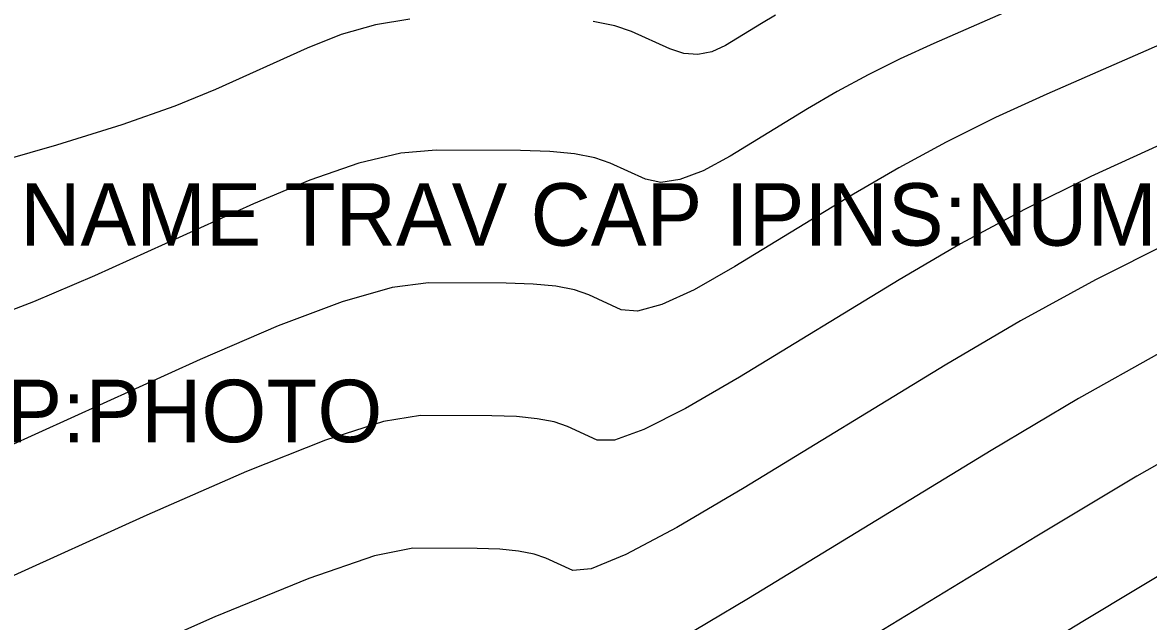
# Model space of a CAD drawing. Extents: x 2129350 to 2137777, y 657588 to 659885.
# Drawn here: x 2132618.3 to 2132639.93, y 657892.86 to 657904.37 of the extents above; entities that cross this region are included whole.
import ezdxf

# ---------------------------------------------------------------- set-up
doc = ezdxf.new("R2010")
doc.units = 0
for name, color, linetype in [('DT_X_Contour_Major', 7, 'Continuous'), ('DT_X_Contour_Minor', 7, 'Continuous'), ('SV_X_Text_Comment', 7, 'Continuous')]:
    doc.layers.add(name, color=color, linetype=linetype)

msp = doc.modelspace()

# ---------------------------------------------------------------- linework, layer by layer
at = {"layer": 'DT_X_Contour_Major'}
msp.add_lwpolyline([(2132640.355, 657900.153), (2132638.915, 657899.429), (2132637.472, 657898.641), (2132636.024, 657897.789), (2132632.16, 657895.432), (2132630.867, 657894.67), (2132629.888, 657894.151), (2132629.223, 657893.876), (2132628.872, 657893.843), (2132628.354, 657894.081), (2132628.125, 657894.16), (2132627.829, 657894.217), (2132627.466, 657894.252), (2132627.035, 657894.266), (2132625.795, 657894.274), (2132625.063, 657894.129), (2132623.796, 657893.688), (2132621.993, 657892.951), (2132619.656, 657891.917)], dxfattribs=at)
at = {"layer": 'DT_X_Contour_Minor'}
for points in [[(2132637.551, 657904.733), (2132635.805, 657903.968), (2132635.162, 657903.674), (2132634.543, 657903.368), (2132633.949, 657903.047), (2132633.379, 657902.714), (2132631.892, 657901.807), (2132631.372, 657901.524), (2132630.928, 657901.355), (2132630.56, 657901.3), (2132630.268, 657901.36), (2132629.589, 657901.671), (2132629.291, 657901.774), (2132628.904, 657901.849), (2132628.429, 657901.895), (2132627.865, 657901.913), (2132626.244, 657901.923), (2132625.569, 657901.862), (2132624.76, 657901.669), (2132623.815, 657901.346), (2132622.736, 657900.891), (2132619.679, 657899.505), (2132618.506, 657899.003), (2132617.282, 657898.536)], [(2132625.738, 657904.439), (2132625.081, 657904.33), (2132624.422, 657904.144), (2132623.763, 657903.883), (2132622.002, 657903.084), (2132621.223, 657902.766), (2132620.204, 657902.41), (2132618.947, 657902.017), (2132617.451, 657901.586)], [(2132632.764, 657904.511), (2132632.497, 657904.355), (2132631.802, 657903.932), (2132631.54, 657903.808), (2132631.274, 657903.756), (2132631.005, 657903.775), (2132630.733, 657903.866), (2132630.001, 657904.201), (2132629.68, 657904.312), (2132629.262, 657904.392)], [(2132640.656, 657904.168), (2132637.979, 657902.995), (2132636.993, 657902.545), (2132636.045, 657902.074), (2132635.134, 657901.583), (2132634.261, 657901.072), (2132631.981, 657899.682), (2132631.204, 657899.239), (2132630.581, 657898.954), (2132630.114, 657898.825), (2132629.802, 657898.854), (2132629.177, 657899.141), (2132628.902, 657899.236), (2132628.546, 657899.305), (2132628.108, 657899.347), (2132627.589, 657899.364), (2132626.095, 657899.374), (2132625.401, 657899.284), (2132624.438, 657899.009), (2132623.208, 657898.547), (2132621.709, 657897.9), (2132617.356, 657895.926)], [(2132640.153, 657902.021), (2132638.825, 657901.415), (2132637.547, 657900.781), (2132636.32, 657900.12), (2132635.143, 657899.431), (2132632.07, 657897.557), (2132631.035, 657896.955), (2132630.235, 657896.552), (2132629.669, 657896.351), (2132629.337, 657896.349), (2132628.766, 657896.611), (2132628.514, 657896.698), (2132628.188, 657896.761), (2132627.787, 657896.8), (2132627.312, 657896.815), (2132625.945, 657896.824), (2132625.232, 657896.707), (2132624.117, 657896.348), (2132622.601, 657895.749), (2132620.683, 657894.909), (2132615.033, 657892.346)], [(2132640.146, 657898.017), (2132638.589, 657897.148), (2132636.906, 657896.148), (2132632.249, 657893.308), (2132630.699, 657892.386)], [(2132641.377, 657896.605), (2132639.707, 657895.654), (2132637.788, 657894.506), (2132632.338, 657891.183)], [(2132640.825, 657894.16), (2132638.67, 657892.865), (2132632.428, 657889.058)]]:
    msp.add_lwpolyline(points, dxfattribs=at)

# ---------------------------------------------------------------- texts
at = {"layer": 'SV_X_Text_Comment'}
for s, p in [('IPINS:SIZE "5/8"" REBAR" IPINS:NAME TRAV CAP IPINS:NUMBER IPINS:NOTE IPINS:', (2132594.035, 657900.085)), ('RCP:SIZE "48""" RCP:LOCATION INVERT RCP:CONDITION RCP:PHOTO', (2132571.22, 657896.309))]:
    msp.add_text(s, height=1.2, dxfattribs=at).set_placement(p)

doc.saveas('drawing.dxf')
